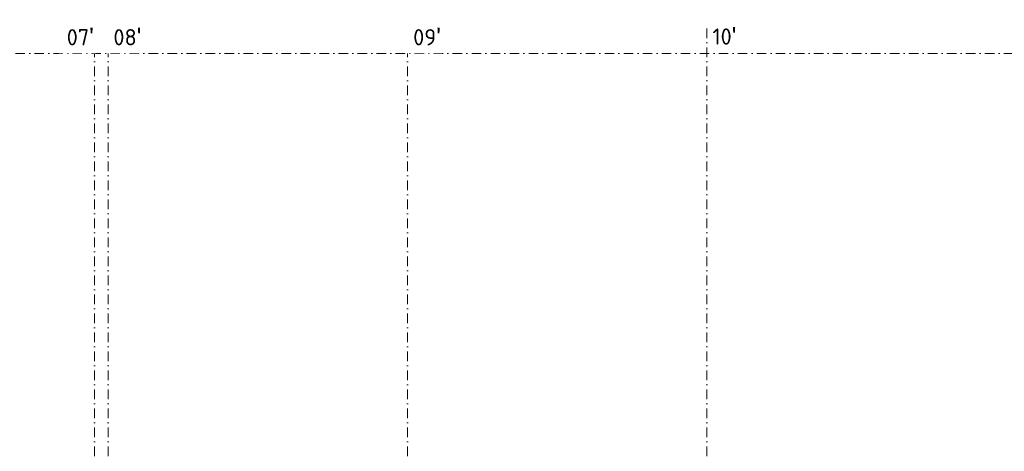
# Model space of a CAD drawing. Header units: millimetres. Extents: x -15830 to 4680139, y -28864 to 2281735.
# Tile 479 of 577: x 288934 to 328408, y 327627 to 344938. Entities that reach past the tile are written whole.
import ezdxf

# ---------------------------------------------------------------- set-up
doc = ezdxf.new("R2010")
doc.units = ezdxf.units.MM
doc.linetypes.add('CENTERX2', pattern=[101.6, 63.5, -12.7, 12.7, -12.7])
doc.linetypes.add('DASHDOT', pattern=[25.4, 12.7, -6.35, 0, -6.35])
doc.layers.add('A99_N_txt-popis-200', color=240, linetype='Continuous', lineweight=5)
doc.layers.add('A99_S_osy', color=1, linetype='CENTERX2', lineweight=5)
doc.styles.add('ad_popis 100', font='isocpeur.ttf', dxfattribs={"height": 200})

msp = doc.modelspace()

# ---------------------------------------------------------------- linework, layer by layer
at = {"layer": 'A99_S_osy', "linetype": 'DASHDOT', "lineweight": 5, "ltscale": 30}
for points in [[(291928.95, 344583.252), (291928.95, 241173.252)], [(292478.95, 344583.252), (292478.95, 241173.252)], [(304478.95, 344583.252), (304478.95, 241173.252)], [(316478.95, 344583.252), (316478.95, 241173.252)], [(366878.95, 343583.252), (218303.95, 343583.252)]]:
    msp.add_lwpolyline(points, dxfattribs=at)

# ---------------------------------------------------------------- texts
at = {"layer": 'A99_N_txt-popis-200', "color": 1, "lineweight": 0, "insert": (316708.95, 344641.768), "char_height": 650, "attachment_point": 1, "style": 'ad_popis 100'}
msp.add_mtext_dynamic_manual_height_columns("10{\\fArial|b0|i0|c238|p34;\\H1.08333x;'}", width=832.5, gutter_width=1000, heights=[0], dxfattribs=at)

# ---------------------------------------------------------------- next in the draw order: texts
at = {"layer": 'A99_N_txt-popis-200', "color": 1, "lineweight": 0, "char_height": 650, "attachment_point": 1, "style": 'ad_popis 100', "bg_fill": 2}
for s, insert in [("07{\\fArial|b0|i0|c238|p34;\\H1.08333x;'}", (290818.95, 344613.252)), ("08{\\fArial|b0|i0|c238|p34;\\H1.08333x;'}", (292688.95, 344613.252)), ("09{\\fArial|b0|i0|c238|p34;\\H1.08333x;'}", (304708.95, 344613.252))]:
    msp.add_mtext_dynamic_manual_height_columns(s, width=832.5, gutter_width=1000, heights=[0], dxfattribs=dict(at, insert=insert))

doc.saveas('drawing.dxf')
